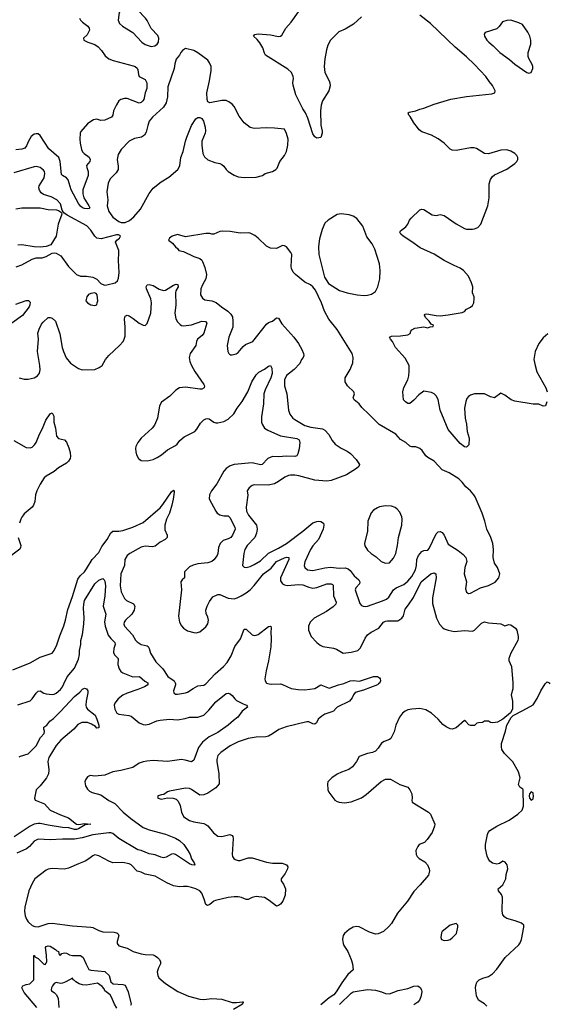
# Model space of a CAD drawing. Header units: inches. Extents: x 1682530 to 1839546, y 640742 to 791647.
# Tile 903 of 923: x 1824087 to 1829302, y 746828 to 756574. Entities that reach past the tile are written whole.
import ezdxf

# ---------------------------------------------------------------- set-up
doc = ezdxf.new("R2010")
doc.units = ezdxf.units.IN
doc.header["$MEASUREMENT"] = 0
doc.layers.add('B8724', color=7, linetype='Continuous')
doc.layers.add('B8725', color=7, linetype='Continuous')

msp = doc.modelspace()

# ---------------------------------------------------------------- linework, layer by layer
at = {"layer": 'B8724', "color": 5}
for points, elevation in [([(1824083.6, 749276.4), (1824095.5, 749284.5), (1824170, 749307.9), (1824250, 749384.9), (1824292.5, 749467.5), (1824328.7, 749510), (1824332, 749530), (1824326, 749550), (1824327.6, 749570), (1824354.5, 749590), (1824384.7, 749630), (1824421.6, 749658.4), (1824492.3, 749727.7), (1824630, 749875.8), (1824682.4, 749917.6), (1824710, 749946), (1824730, 749958), (1824750, 749951.3), (1824761, 749930), (1824762, 749910), (1824746, 749830), (1824743.1, 749790), (1824746.4, 749770), (1824759.1, 749750), (1824833.8, 749690), (1824852.3, 749650), (1824870.5, 749590), (1824870, 749566), (1824850, 749562), (1824836.6, 749576.6), (1824799.6, 749599.6), (1824757.4, 749617.4), (1824702.5, 749617.5), (1824663.5, 749596.5), (1824624.2, 749550), (1824496.2, 749443.8), (1824449.4, 749390), (1824375.4, 749270), (1824366, 749230), (1824376.9, 749150), (1824371.4, 749108.6), (1824351.3, 749068.7), (1824330, 749038.9), (1824290, 748989.6), (1824250.4, 748950), (1824232.4, 748870), (1824241.6, 748850), (1824250, 748844.2), (1824332.8, 748812.8), (1824388.9, 748750), (1824490, 748702.9), (1824570, 748673.3), (1824650, 748612.4), (1824671.4, 748608.6), (1824730, 748618.4), (1824792, 748610), (1824736.5, 748603.5), (1824670, 748566.3), (1824650, 748559), (1824630, 748558.3), (1824574.8, 748574.8), (1824510, 748576.7), (1824370, 748600.4), (1824290, 748618.9), (1824270, 748619.3), (1824230, 748610.8), (1824190, 748589.9), (1824034, 748486)], 640), ([(1825355.5, 750000), (1825355.5, 749990), (1825321.6, 749970), (1825257.2, 749942.8), (1825150, 749908.3), (1825110, 749886.3), (1825063.8, 749850), (1825030.4, 749810), (1825023, 749790), (1825028.2, 749750), (1825050, 749710.6), (1825070, 749700.4), (1825168.1, 749688.1), (1825190, 749680.5), (1825270, 749614.9), (1825310, 749597.1), (1825330, 749594.9), (1825370, 749602.4), (1825446.7, 749633.3), (1825478.9, 749641.1), (1825570, 749651.6), (1825650, 749644.7), (1825724.2, 749655.8), (1825770, 749668.7), (1825850.3, 749670.3), (1825910, 749691.4), (1825960.3, 749739.7), (1826030, 749821.6), (1826130, 749902.8), (1826150, 749906.8), (1826170, 749901), (1826190, 749886), (1826217.3, 749850), (1826234.9, 749834.9), (1826300.5, 749800.5), (1826334, 749790), (1826339.6, 749779.6), (1826342, 749770), (1826290, 749729), (1826247.3, 749670), (1826203.2, 749636.8), (1826152.2, 749590), (1826050, 749516.8), (1825964.2, 749475.8), (1825896.9, 749423.1), (1825856.5, 749370), (1825810, 749243.7), (1825790, 749227.3), (1825725.8, 749245.8), (1825690, 749250.9), (1825550, 749232.3), (1825410, 749240.4), (1825345.1, 749234.9), (1825310, 749228.3), (1825270, 749213.3), (1825206.7, 749173.3), (1825090, 749141.7), (1825010.3, 749129.7), (1824930, 749095.6), (1824830, 749085.2), (1824786, 749094), (1824759.8, 749080.2), (1824738, 749050), (1824732, 749030), (1824738, 748990), (1824758, 748958), (1824777.3, 748937.3), (1824804.9, 748924.9), (1824890, 748900.7), (1824970, 748843.7), (1825030, 748814.9), (1825110.3, 748730), (1825186.6, 748666.6), (1825310, 748576.6), (1825370, 748555.9), (1825530, 748512.6), (1825630, 748472.5), (1825670.3, 748450), (1825711.6, 748410), (1825752.2, 748350), (1825776.3, 748310), (1825786.8, 748266.8), (1825816, 748230), (1825822, 748210), (1825813.4, 748206.6), (1825790.5, 748209.5), (1825770, 748219.5), (1825630, 748309.8), (1825610, 748317.2), (1825590, 748312.9), (1825536.5, 748283.5), (1825510, 748279.4), (1825484.9, 748284.9), (1825430, 748309.2), (1825370, 748318.9), (1825291, 748349), (1825256.3, 748356.3), (1825067.8, 748467.8), (1825010, 748517.8), (1824990, 748525.6), (1824970, 748526.6), (1824810, 748504.3), (1824704.9, 748475.1), (1824630, 748463), (1824510, 748463.7), (1824390, 748456.2), (1824270, 748463.6), (1824230, 748442.9), (1824183.1, 748390), (1824153.1, 748366.9), (1824057.4, 748322.6)], 660), ([(1824070, 749793.4), (1824190, 749832.7), (1824210, 749850.5), (1824250, 749907.7), (1824270, 749927.3), (1824290, 749930.7), (1824327, 749907), (1824350, 749899.5), (1824410, 749894), (1824430, 749896.5), (1824450, 749906.5), (1824490, 749942.7), (1824511.7, 749970), (1824525.1, 750000)], 660), ([(1827641.6, 750000), (1827630.3, 749990), (1827490, 749938.2), (1827410, 749915.4), (1827391.6, 749890), (1827379, 749861), (1827351.9, 749828.1), (1827232, 749768), (1827219.6, 749760.4), (1827192.8, 749730), (1827178.3, 749721.7), (1827110, 749699), (1827078.5, 749681.5), (1827041.5, 749650), (1827024.5, 749615.5), (1827010, 749602), (1826990, 749605.1), (1826950, 749623.1), (1826930, 749624.5), (1826725.4, 749574.6), (1826652.8, 749547.2), (1826590, 749503.6), (1826550, 749483.7), (1826523, 749477), (1826430, 749471.3), (1826350, 749459.2), (1826250, 749426.4), (1826170, 749385.4), (1826079.1, 749320.9), (1826050.2, 749289.8), (1826038.9, 749250), (1826039.6, 749230), (1826059.1, 749110), (1826061.6, 749010), (1826028, 748970), (1825950, 748917.6), (1825910, 748900.5), (1825870, 748898.4), (1825790, 748954), (1825770, 748962.9), (1825730, 748967), (1825570, 748937), (1825551.3, 748930), (1825516, 748904), (1825490, 748902), (1825454, 748890), (1825454, 748870), (1825490, 748858), (1825550, 748871.3), (1825606.8, 748866.8), (1825637.3, 748857.3), (1825657.3, 748837.3), (1825676.8, 748796.8), (1825690.6, 748730), (1825710, 748687.3), (1825742.3, 748662.3), (1825770, 748648.4), (1825810, 748634.9), (1825910, 748617.1), (1825930, 748608), (1825950, 748593.4), (1826005.1, 748525.1), (1826050, 748492.7), (1826090, 748490.4), (1826168.5, 748508.5), (1826190, 748500.5), (1826197, 748490), (1826200.3, 748470), (1826192, 748310), (1826195.8, 748290), (1826206, 748270), (1826220.3, 748260.2), (1826250, 748250.4), (1826270, 748250.3), (1826350, 748276.5), (1826390, 748278.9), (1826530, 748235), (1826590, 748225.6), (1826685.3, 748225.3), (1826728.1, 748208.1), (1826742.8, 748190), (1826738.8, 748170), (1826715.9, 748124.1), (1826676, 748070), (1826676, 748050), (1826698.7, 748018.7), (1826719.3, 747970), (1826714.9, 747910), (1826693.8, 747850), (1826670, 747818.9), (1826650, 747804.7), (1826630, 747800.5), (1826557.1, 747857.1), (1826510, 747884.8), (1826430, 747894.8), (1826390, 747885.7), (1826350, 747866.8), (1826330, 747864.5), (1826283.9, 747883.9), (1826250, 747891.4), (1826210, 747892.3), (1826150, 747884.4), (1826025.3, 747854.7), (1826010, 747848.2), (1825970, 747814.7), (1825946.7, 747806.7), (1825930, 747817.2), (1825915.3, 747870), (1825890, 747927.6), (1825870, 747949.7), (1825832.3, 747970), (1825790, 747985.1), (1825750, 747993.3), (1825710, 747994.5), (1825670, 747989.6), (1825610, 748000.7), (1825544, 748030), (1825430, 748095.1), (1825330, 748116.9), (1825290, 748135.1), (1825250, 748146.6), (1825190, 748207.3), (1825170, 748218.7), (1825110, 748233.1), (1825008.6, 748228.6), (1824970, 748244.2), (1824870, 748298.4), (1824830, 748306.6), (1824810, 748298), (1824773.3, 748266.7), (1824736, 748244), (1824670, 748219.6), (1824570, 748174.3), (1824530, 748166.6), (1824410, 748171.6), (1824370, 748165.1), (1824350, 748156.2), (1824238.7, 748070), (1824210, 748024.5), (1824176.9, 747950), (1824138.8, 747790), (1824135.9, 747750), (1824142.7, 747702.7), (1824153.1, 747670), (1824170, 747643.7), (1824210, 747608.7), (1824237.7, 747597.7), (1824270, 747595.3), (1824370, 747626.3), (1824410, 747630.3), (1824610, 747603.6), (1824790, 747592.4), (1824810, 747589.1), (1824870, 747557.7), (1824910, 747544.4), (1825021.5, 747541.5), (1825050, 747535.3), (1825059.1, 747530), (1825068.4, 747510), (1825052.2, 747450), (1825052.7, 747430), (1825067.4, 747407.4), (1825150, 747385.3), (1825210, 747351.8), (1825290, 747329.1), (1825330, 747321.3), (1825410, 747317.7), (1825430, 747308.9), (1825451, 747291), (1825470.3, 747270), (1825480.3, 747250), (1825480.3, 747230), (1825461.1, 747190), (1825448.7, 747150), (1825454.7, 747114.7), (1825466, 747090), (1825530, 747034.9), (1825653.6, 746953.6), (1825759.1, 746910), (1825870, 746878.6), (1825910, 746874.9), (1825990, 746884.4), (1826090, 746878.9), (1826190, 746846), (1826235.1, 746844.9), (1826293.5, 746853.5), (1826304.7, 746850), (1826295.5, 746844.5), (1826292.2, 746830), (1826204, 746776)], 680), ([(1825628.3, 750000), (1825628.4, 749990), (1825608.7, 749930), (1825614.8, 749910), (1825630, 749899.1), (1825650, 749897.1), (1825730, 749910.4), (1825750, 749916.4), (1825804.5, 749955.5), (1825850, 749979.5), (1825910, 749986), (1825930, 749999.6), (1825930.4, 750000)], 680), ([(1826556.9, 750000), (1826576.1, 749996.1), (1826670, 749999.5), (1826690, 749994.9), (1826775.3, 749955.3), (1826843.6, 749943.6), (1826910, 749942.1), (1827010, 749952.8), (1827070, 749991.7), (1827150, 749956.9), (1827244.7, 749990), (1827283.9, 750000)], 680), ([(1828970.6, 750000), (1828970.6, 749950), (1828954.8, 749890), (1828966.8, 749830), (1828966, 749750), (1828947.3, 749712.7), (1828870, 749649.2), (1828818, 749622), (1828772.9, 749612.9), (1828750, 749617.2), (1828730, 749629), (1828690, 749629), (1828670, 749617.2), (1828630, 749615.3), (1828614, 749610), (1828590, 749588.7), (1828550.8, 749589.2), (1828535.9, 749595.9), (1828506, 749626), (1828490, 749635.6), (1828410, 749566.2), (1828370, 749552.4), (1828350, 749553.7), (1828310, 749574.2), (1828277.9, 749597.9), (1828230, 749651), (1828164, 749710), (1828110, 749743.5), (1828050, 749754.6), (1827970, 749750.8), (1827930, 749741.5), (1827904.4, 749730), (1827878.7, 749710), (1827848.7, 749671.3), (1827812.8, 749590), (1827795.3, 749524.7), (1827762.4, 749457.6), (1827750, 749448.2), (1827697.3, 749430), (1827670, 749411.5), (1827637.7, 749362.3), (1827610, 749333.2), (1827579.8, 749320.2), (1827530.8, 749309.2), (1827450, 749282), (1827423.1, 749230), (1827382.2, 749177.8), (1827346.5, 749153.5), (1827272.8, 749127.2), (1827230, 749106), (1827179.1, 749070), (1827138.8, 749030), (1827134, 749010), (1827137.3, 748950), (1827148.4, 748928.4), (1827206.8, 748850), (1827230, 748834), (1827250, 748827.7), (1827302.8, 748822.8), (1827370, 748832.2), (1827470, 748870.4), (1827516.6, 748903.4), (1827667.5, 749032.5), (1827710, 749056.5), (1827757.2, 749057.2), (1827850, 749003), (1827930, 748976.3), (1827950.5, 748950), (1827970.4, 748910), (1827974, 748870), (1827970.5, 748850), (1827974.8, 748830), (1828134, 748730), (1828153.4, 748710), (1828198, 748610), (1828195.5, 748590), (1828170.5, 748530), (1828122.3, 748457.7), (1828094.8, 748430), (1828043.8, 748410), (1828029.1, 748390.9), (1828010.4, 748350), (1828013.4, 748310), (1828024, 748290), (1828042.8, 748270), (1828098.7, 748238.7), (1828126.4, 748210), (1828142, 748170), (1828144.9, 748150), (1828139.9, 748120.1), (1828134.2, 748105.8), (1828054, 748010), (1827990, 747946), (1827928.2, 747850), (1827827.3, 747730), (1827770, 747629), (1827743.4, 747596.6), (1827690, 747549.2), (1827635.9, 747524.1), (1827610, 747521.2), (1827550, 747543.7), (1827450, 747593.3), (1827418, 747598), (1827390, 747591.8), (1827350.8, 747570), (1827304, 747530), (1827290.4, 747509.6), (1827286, 747494), (1827283.8, 747470), (1827290.3, 747430.3), (1827298, 747410), (1827336.3, 747350), (1827370.6, 747270), (1827384, 747230), (1827390.5, 747169.5), (1827335.6, 747124.4), (1827278, 747042), (1827222.4, 746950), (1827197.4, 746922.6), (1827150, 746892), (1827070, 746824.5)], 720), ([(1828711.5, 746810), (1828690, 746831.8), (1828629.7, 746869.7), (1828611.2, 746911.2), (1828601.6, 746990), (1828604.2, 747015.8), (1828614, 747046), (1828635.3, 747070), (1828673.3, 747086.7), (1828730, 747102.4), (1828769.8, 747130.2), (1828810, 747174.9), (1828895.1, 747290), (1829030, 747418), (1829043.3, 747436.7), (1829056.3, 747470), (1829078.7, 747590), (1829077.6, 747610), (1829055.6, 747630), (1828993.9, 747653.9), (1828910, 747678.1), (1828890, 747690.5), (1828872.1, 747712.1), (1828863.1, 747750), (1828866.2, 747890), (1828856.3, 747916.3), (1828829.8, 747950), (1828824, 747970), (1828871, 748010), (1828900.9, 748070), (1828905.6, 748114.4), (1828919, 748170), (1828914, 748210), (1828895.5, 748235.5), (1828870, 748244), (1828838.8, 748221.2), (1828810, 748216.2), (1828770, 748224.5), (1828743.8, 748243.8), (1828724.5, 748270), (1828714.9, 748294.9), (1828699.6, 748370), (1828699.6, 748410), (1828718.9, 748510), (1828726.3, 748530), (1828743.6, 748550), (1828810, 748591.5), (1828932.3, 748650), (1829021.2, 748710), (1829061.2, 748750), (1829077, 748790), (1829073.6, 748950), (1829070, 748959), (1829038, 748978), (1829025.3, 749005.3), (1829043.1, 749070), (1829025.7, 749130), (1828970, 749227.1), (1828888.4, 749310), (1828860.4, 749350), (1828856.6, 749376.6), (1828858.9, 749410), (1828899.1, 749530), (1828909.6, 749590.4), (1828954.2, 749665.8), (1828972.7, 749687.3), (1829070, 749736), (1829170, 749793.4), (1829210, 749856.3), (1829247.9, 749932.1), (1829290, 749998.8), (1829291.2, 750000)], 720), ([(1824258, 746798), (1824130, 746946.6), (1824109.6, 746990.4), (1824118, 747010), (1824150, 747024.7), (1824186, 747030), (1824226, 747070), (1824227.3, 747312.7), (1824234, 747310), (1824238, 747298), (1824270, 747282), (1824325.4, 747225.4), (1824338, 747222), (1824350, 747234), (1824355.3, 747250), (1824352.9, 747312.9), (1824341.2, 747390), (1824350, 747398.8), (1824370, 747406.8), (1824390, 747402), (1824442, 747370), (1824456, 747356), (1824472, 747350), (1824478, 747318), (1824490, 747314), (1824506, 747330), (1824530, 747338.8), (1824550, 747335.5), (1824578.8, 747318.8), (1824610, 747310.7), (1824690.4, 747310.4), (1824717.3, 747290), (1824744.2, 747224.2), (1824773.2, 747173.2), (1824790, 747166), (1824930, 747154), (1824973.2, 747113.2), (1824991, 747051), (1825011.1, 747031.1), (1825110, 747024.9), (1825130, 747016), (1825162, 746950), (1825190.6, 746829.4), (1825184.7, 746815.3)], 660), ([(1825050, 746789.6), (1825025.7, 746830), (1824997.4, 746897.4), (1824982, 746922), (1824930, 746962.7), (1824922.5, 746982.5), (1824903.6, 747003.6), (1824856.4, 747036.4), (1824750, 747018), (1824710, 747020.5), (1824677.2, 747030), (1824643.7, 747050), (1824630, 747063.7), (1824615.3, 747070), (1824610, 747086), (1824544.7, 747050), (1824510, 747038), (1824490, 747033.2), (1824450, 747044), (1824430, 747034), (1824410.8, 747010), (1824401, 746990), (1824398, 746970), (1824402, 746962), (1824430, 746946), (1824450, 746926), (1824467.3, 746890), (1824475.2, 746795.2)], 660), ([(1827254.7, 746825.3), (1827370, 746938), (1827389.7, 746950.3), (1827410, 746955.8), (1827530, 746973.1), (1827610, 746967.9), (1827670, 746951.6), (1827710, 746934), (1827750, 746930.4), (1827834.9, 746965.1), (1827930, 746984.6), (1827990, 747006.4), (1828030, 747010.6), (1828053.7, 746993.7), (1828066, 746970), (1828068.4, 746950), (1828058.6, 746901.5), (1828046, 746870), (1828030.5, 746850), (1827990, 746822.9)], 720)]:
    msp.add_lwpolyline(points, dxfattribs=dict(at, elevation=elevation))
for points, elevation in [([(1829150, 748932.1), (1829134.5, 748910), (1829131, 748890), (1829134, 748870), (1829150, 748850.2), (1829170, 748861.5), (1829175.7, 748890), (1829172.6, 748912.6), (1829170, 748919.7)], 720), ([(1828410, 747628.7), (1828348.3, 747611.7), (1828272, 747550), (1828263.5, 747536.5), (1828258, 747490), (1828264.7, 747470), (1828290, 747461), (1828330, 747462.8), (1828350, 747471), (1828370, 747486.8), (1828411.8, 747530), (1828426, 747590), (1828424, 747610)], 740)]:
    msp.add_lwpolyline(points, close=True, dxfattribs=dict(at, elevation=elevation))
at = {"layer": 'B8725', "color": 5}
for points, elevation in [([(1825150, 756703.7), (1825107.7, 756692.3), (1825087.5, 756672.5), (1825073.7, 756646.3), (1825062.8, 756570), (1825074.4, 756534.4), (1825104.7, 756510), (1825206.2, 756446.2), (1825296, 756350), (1825330, 756327.7), (1825390, 756308.4), (1825424.8, 756315.2), (1825449, 756330), (1825461.2, 756350), (1825466, 756390), (1825456.6, 756416.6), (1825387.9, 756487.9), (1825350, 756564), (1825332, 756590), (1825252.3, 756670), (1825210, 756697)], 740), ([(1828950, 756567.4), (1828910, 756567.1), (1828869.2, 756550.8), (1828835, 756505), (1828810, 756483.5), (1828694.9, 756445.1), (1828684.6, 756430), (1828689.3, 756410), (1828712.8, 756370), (1828730.8, 756350), (1828775.3, 756315.3), (1828842.2, 756250), (1828938.4, 756178.4), (1828990, 756132), (1829110, 756051.3), (1829130, 756044.7), (1829150, 756050.5), (1829168.2, 756090), (1829168.2, 756110), (1829160.5, 756130), (1829128.1, 756188.1), (1829121, 756210), (1829121.7, 756250), (1829148.3, 756330), (1829149.7, 756370), (1829138.7, 756410), (1829119.7, 756450), (1829064.4, 756524.4), (1829030, 756543.9), (1828970, 756562)], 720), ([(1825730, 756289.3), (1825700.7, 756270), (1825684, 756250), (1825670, 756222), (1825636, 756184), (1825622, 756138), (1825615.5, 756090), (1825552.9, 755910), (1825551.4, 755810), (1825539, 755750), (1825511.7, 755708.3), (1825403.8, 755610), (1825370.5, 755570), (1825354.6, 755525.4), (1825339.5, 755460.5), (1825323.8, 755430), (1825294, 755410), (1825223, 755397), (1825172.7, 755370), (1825092.4, 755290), (1825061.4, 755238.6), (1825052.2, 755190), (1825063.4, 755123.4), (1825063.1, 755090), (1825043.4, 755056.6), (1824983, 754997), (1824964.8, 754955.2), (1824948.7, 754870), (1824959.5, 754790), (1824953.4, 754730), (1824970, 754676.3), (1825010, 754620.4), (1825070, 754574.9), (1825092.5, 754567.5), (1825130, 754564.9), (1825175.4, 754584.6), (1825217.7, 754622.3), (1825282.6, 754697.4), (1825370, 754853), (1825410, 754906.4), (1825487, 754970), (1825565.3, 755014.7), (1825652, 755090), (1825671.3, 755128.7), (1825683, 755210), (1825706.6, 755270), (1825727.6, 755370), (1825741.6, 755410), (1825790, 755526), (1825830, 755591), (1825850, 755606), (1825870, 755606), (1825890, 755596), (1825908.1, 755568.1), (1825923.8, 755510), (1825928.2, 755470), (1825924.4, 755450), (1825890.3, 755369.7), (1825890.3, 755330), (1825900.4, 755250), (1825916.1, 755216.1), (1825950, 755187.3), (1826020.5, 755160.5), (1826070, 755150.6), (1826090, 755140.7), (1826110, 755122.8), (1826130, 755091), (1826150, 755070.8), (1826210, 755034.8), (1826250, 755018.8), (1826310, 755010.6), (1826430, 755014.8), (1826490, 755031), (1826518, 755050), (1826590, 755070.8), (1826622, 755090), (1826635.5, 755104.5), (1826664, 755170), (1826709.3, 755230.7), (1826729.5, 755270.5), (1826742.9, 755330), (1826745.1, 755390), (1826730, 755448), (1826709.2, 755489.2), (1826610, 755500.5), (1826530, 755502.6), (1826410, 755497.6), (1826370, 755507), (1826310, 755553.2), (1826258.9, 755618.9), (1826210, 755715.3), (1826190, 755739), (1826159.5, 755759.5), (1826130, 755772.3), (1826090, 755775.1), (1825970, 755749.4), (1825950, 755759), (1825942.4, 755782.4), (1825939.6, 755850), (1825968.2, 755970), (1825983.5, 756070), (1825982.4, 756110), (1825968.1, 756148.1), (1825950, 756172), (1825850, 756244.2), (1825810, 756267.3)], 740), ([(1827270, 754651.3), (1827230, 754644.2), (1827140.7, 754590), (1827110, 754558), (1827081.6, 754498.4), (1827056.5, 754403.5), (1827045.7, 754330), (1827048.7, 754250), (1827104.5, 754024.5), (1827143.8, 753963.8), (1827253.8, 753893.8), (1827331.3, 753870), (1827430, 753848.8), (1827496.6, 753843.4), (1827530, 753845.5), (1827570, 753857.3), (1827610, 753882.8), (1827633, 753930), (1827652.2, 754010), (1827656.9, 754090), (1827650, 754158), (1827603, 754303), (1827575.7, 754355.7), (1827525.4, 754425.4), (1827484.7, 754530), (1827424.6, 754604.6), (1827390, 754627.6), (1827350, 754642.4)], 740), ([(1826098.8, 754481.2), (1826070, 754478.4), (1826010, 754449.4), (1825990, 754449.4), (1825970, 754458), (1825930, 754458), (1825730, 754423.7), (1825650, 754446.6), (1825598, 754430), (1825571.3, 754410), (1825562, 754390), (1825601.4, 754361.4), (1825630, 754324.7), (1825651.3, 754310), (1825662, 754290), (1825710, 754278.8), (1825811, 754230), (1825870, 754210.4), (1825890, 754194.4), (1825898.9, 754178.9), (1825920.6, 754120.6), (1825936.3, 754050), (1825930.2, 754009.8), (1825896.9, 753950), (1825880.4, 753910), (1825879.1, 753850), (1825896.7, 753816.7), (1825921.4, 753801.4), (1825990, 753791.6), (1826033.1, 753773.1), (1826086, 753730), (1826148.1, 753688.1), (1826178, 753658), (1826193.1, 753633.1), (1826198.9, 753590), (1826198.7, 753530), (1826159.3, 753430), (1826140.5, 753350), (1826147.3, 753290), (1826158, 753270), (1826170, 753258), (1826190, 753256), (1826230, 753266.8), (1826250, 753280.7), (1826300.5, 753339.5), (1826322.7, 753357.3), (1826395.1, 753390), (1826530, 753560.3), (1826550, 753577.1), (1826589.4, 753590.6), (1826630, 753624), (1826650, 753620.7), (1826682.4, 753562.4), (1826801.3, 753430), (1826848.4, 753370), (1826881.3, 753310), (1826897.1, 753270), (1826899.1, 753250), (1826894.8, 753230), (1826878, 753210), (1826860.7, 753170), (1826806, 753110), (1826730, 753053), (1826710.3, 753010), (1826707.6, 752950), (1826731.6, 752870), (1826748.4, 752710), (1826761.6, 752670), (1826790.3, 752630.3), (1826810, 752614.9), (1826910, 752558.3), (1826970, 752540.8), (1827084.2, 752524.2), (1827110, 752510.4), (1827147.5, 752467.5), (1827179.6, 752410), (1827210, 752372), (1827270, 752331.7), (1827330, 752302.8), (1827361.1, 752281.1), (1827419.1, 752219.1), (1827450.5, 752170), (1827444.4, 752150), (1827421.3, 752130), (1827322.8, 752070), (1827170, 752011.3), (1827130, 752007.1), (1827010, 752016.9), (1826850, 752059.1), (1826810, 752065.4), (1826770, 752065.1), (1826750, 752062.4), (1826712.8, 752047.2), (1826650, 752001.1), (1826610, 751980.4), (1826546.9, 751966.9), (1826410.4, 751969.6), (1826390, 751962.7), (1826359.3, 751940.7), (1826340.7, 751910), (1826346, 751866), (1826329.2, 751750), (1826332.3, 751710), (1826352.4, 751670), (1826431.6, 751570), (1826437.8, 751530), (1826431.5, 751490), (1826415.3, 751450), (1826341.1, 751370), (1826315.8, 751330), (1826306.4, 751290), (1826294, 751170), (1826310, 751154), (1826330, 751153), (1826370, 751162.6), (1826410, 751179.6), (1826470, 751217.3), (1826550, 751294), (1826650, 751343.6), (1826730, 751390.2), (1826889.7, 751510), (1826990, 751592.4), (1827030, 751608), (1827050.5, 751610.5), (1827070, 751606.8), (1827094.8, 751590), (1827098.8, 751570), (1827090.5, 751530), (1827047.2, 751430), (1826990, 751366), (1826966, 751330), (1826910, 751209), (1826903.7, 751170), (1826910.5, 751150), (1826936, 751130), (1826990, 751121.1), (1827108.6, 751148.6), (1827165.3, 751154.7), (1827250, 751144.2), (1827310, 751148.4), (1827339.4, 751139.4), (1827360.8, 751120.8), (1827398.3, 751070), (1827446, 751030), (1827454.3, 751010), (1827450.2, 750989.8), (1827415.8, 750950), (1827408.5, 750930), (1827453.7, 750793.7), (1827470, 750776.3), (1827488.5, 750768.5), (1827510, 750764.9), (1827530, 750768.8), (1827679.1, 750820.9), (1827720.5, 750839.5), (1827741.3, 750858.7), (1827790, 750930.3), (1827815.6, 750950), (1827890, 750982.2), (1827930, 751015.2), (1827970, 751063.6), (1828006.2, 751130), (1828015.2, 751170), (1828020.3, 751230), (1828036.8, 751270), (1828070, 751310.3), (1828090, 751318.9), (1828130, 751323.7), (1828142, 751338), (1828210, 751483.8), (1828230, 751505.3), (1828250, 751507), (1828270, 751498.4), (1828290.4, 751470), (1828330, 751382.4), (1828430, 751321.3), (1828479.5, 751279.5), (1828503.7, 751250), (1828515.8, 751210), (1828496.4, 751150), (1828488, 751090), (1828510.8, 751010), (1828500.7, 750939.3), (1828510, 750906.8), (1828530, 750894), (1828550, 750896.3), (1828649.7, 750950.3), (1828730, 750973.4), (1828794.2, 751005.9), (1828832.7, 751050), (1828840.9, 751090), (1828818, 751150), (1828790, 751195.3), (1828774.5, 751250), (1828778, 751330), (1828771.5, 751390), (1828751.6, 751450), (1828712.2, 751532.2), (1828693.5, 751610), (1828666.6, 751690), (1828595.8, 751850), (1828584.5, 751870), (1828550, 751909.7), (1828503.5, 751950), (1828470, 751996.3), (1828435.1, 752030), (1828339.5, 752090), (1828270, 752117.6), (1828190, 752205.1), (1828130, 752240.5), (1828110, 752257.6), (1828071.5, 752310), (1828050, 752327.8), (1828010, 752344.4), (1827970, 752346.4), (1827950, 752353.5), (1827910, 752389.7), (1827858.4, 752418.4), (1827811.6, 752470), (1827645.4, 752565.4), (1827545.1, 752670), (1827474.9, 752734.9), (1827449.6, 752770), (1827398.4, 752810), (1827387.6, 752830), (1827400.9, 752870), (1827396, 752890), (1827334, 752950), (1827308.7, 752990), (1827309.2, 753030), (1827358, 753110), (1827384.2, 753175.8), (1827389.8, 753230), (1827379.8, 753270), (1827230, 753508), (1827148.5, 753608.5), (1827105.6, 753690), (1827076.2, 753770), (1827016.2, 753896.2), (1826989.6, 753929.6), (1826967.6, 753947.6), (1826910, 753977), (1826817.2, 754050), (1826794, 754074), (1826778, 754110), (1826774.5, 754130), (1826782.7, 754250), (1826773.2, 754270), (1826730, 754326), (1826710, 754336.2), (1826690, 754339.5), (1826630.5, 754309.5), (1826570, 754311.6), (1826530, 754333.3), (1826449.6, 754409.7), (1826415.9, 754435.9), (1826370, 754459.3), (1826350, 754462.7), (1826270, 754459.5), (1826170, 754477.6)], 740), ([(1824830, 753868.7), (1824790, 753864), (1824770, 753854), (1824751, 753830), (1824742.8, 753790), (1824758, 753770), (1824790, 753751), (1824830, 753744.7), (1824850, 753752), (1824855.1, 753770), (1824859.3, 753790), (1824855.3, 753850), (1824843.1, 753863.1)], 740), ([(1827710, 751761.6), (1827650, 751751.8), (1827630, 751743.7), (1827590, 751719.3), (1827567.1, 751692.9), (1827535.5, 751610), (1827530.4, 751509.7), (1827500.5, 751390), (1827505.1, 751365.1), (1827530, 751324), (1827567.3, 751290), (1827618.3, 751258.3), (1827667.3, 751210), (1827710, 751193.4), (1827750, 751199.1), (1827790, 751244), (1827811.1, 751290), (1827829.7, 751370.3), (1827837.7, 751450), (1827870, 751571.3), (1827874.7, 751630), (1827870, 751654), (1827850, 751699), (1827825.2, 751730), (1827803.9, 751743.9), (1827770, 751757)], 760)]:
    msp.add_lwpolyline(points, close=True, dxfattribs=dict(at, elevation=elevation))
for points, elevation in [([(1827470, 756602.4), (1827391.1, 756528.9), (1827310, 756479.7), (1827247.8, 756452.2), (1827163.6, 756370), (1827138.6, 756321.4), (1827123.8, 756276.2), (1827107.7, 756187.7), (1827101.7, 756110), (1827108.4, 756050), (1827151.1, 755968.9), (1827158.8, 755950), (1827162, 755918), (1827146.8, 755870), (1827084, 755770), (1827072.8, 755727.2), (1827066, 755670), (1827068.5, 755530), (1827083, 755470), (1827083, 755450), (1827070, 755408), (1827030, 755401.2), (1827010, 755414), (1826990, 755444), (1826939.8, 755599.8), (1826915.6, 755650), (1826889.7, 755690), (1826820.9, 755830), (1826793.8, 755926.2), (1826792, 755950), (1826798, 755990), (1826795.1, 756010), (1826777.2, 756050), (1826742.5, 756082.5), (1826522.3, 756222.3), (1826510, 756242), (1826494.3, 756294.3), (1826464.2, 756344.2), (1826438.4, 756378.4), (1826402, 756410), (1826414.6, 756425.4), (1826450, 756433), (1826570, 756422), (1826650, 756407.3), (1826670, 756411), (1826681.2, 756418.8), (1826721.2, 756490), (1826776, 756550), (1826846.6, 756650)], 720), ([(1824680.3, 756590), (1824690.3, 756570), (1824710, 756550.3), (1824761.1, 756510), (1824776, 756490), (1824778.9, 756470), (1824755.8, 756424.2), (1824718, 756390), (1824722, 756370), (1824762, 756350), (1824830, 756329), (1824865.7, 756305.7), (1824897.8, 756270), (1824934.8, 756214.8), (1824970, 756187.6), (1825011.2, 756171.2), (1825210, 756118.3), (1825230.6, 756110), (1825250, 756094.9), (1825258.2, 756078.2), (1825264, 756030), (1825271.5, 756011.5), (1825330, 755982.8), (1825347.2, 755950), (1825347.3, 755892.7), (1825329.3, 755850), (1825314.9, 755785.1), (1825307.6, 755770), (1825290, 755754.5), (1825270, 755748.9), (1825150, 755792.3), (1825126.4, 755793.6), (1825090, 755784.5), (1825070.3, 755769.7), (1825044.9, 755730), (1825017.3, 755670), (1825010.4, 755630), (1824996.3, 755610), (1824930, 755579.7), (1824890, 755576.9), (1824850, 755587.3), (1824818, 755582), (1824790, 755567), (1824758, 755542), (1824692.4, 755467.6), (1824685.3, 755450), (1824683.9, 755390), (1824687.2, 755350), (1824700.7, 755290), (1824710, 755267), (1824724.6, 755250), (1824774.1, 755214.1), (1824786.3, 755190), (1824781.3, 755170), (1824750.3, 755130), (1824751.4, 755110), (1824764.7, 755070), (1824766.7, 755030), (1824711.7, 754888.3), (1824712.3, 754850), (1824721.5, 754810), (1824773, 754730), (1824780.4, 754710), (1824775.5, 754704.5), (1824757.9, 754702.1), (1824730, 754704.3), (1824710, 754711.3), (1824688.9, 754728.9), (1824670, 754754), (1824596.2, 754890), (1824567.9, 754987.9), (1824550, 755009.7), (1824509.9, 755029.9), (1824502.3, 755042.3), (1824489.4, 755169.4), (1824473.3, 755210), (1824376.7, 755296.7), (1824290, 755427.6), (1824270, 755443.5), (1824250, 755445.1), (1824230, 755439.7), (1824202.3, 755417.7), (1824173.1, 755370), (1824156.2, 755323.8), (1824136.9, 755303.1), (1824110, 755291.7), (1824050, 755286.6)], 720), ([(1829306, 752790), (1829292, 752750), (1829270, 752749.2), (1829227.5, 752767.5), (1829170, 752769.7), (1828990, 752796.4), (1828954.5, 752810), (1828890, 752858), (1828850, 752875.6), (1828790, 752831.6), (1828750, 752841.8), (1828690, 752871.1), (1828590.3, 752869.7), (1828550, 752858.4), (1828530, 752843.7), (1828514.9, 752825.1), (1828504.4, 752795.6), (1828492, 752730), (1828497.1, 752630), (1828510.4, 752570), (1828518.5, 752498.5), (1828538.8, 752430), (1828534, 752366), (1828510, 752342), (1828490, 752345.2), (1828450, 752379.3), (1828330, 752519), (1828250, 752709.2), (1828230, 752815.1), (1828210.6, 752850.6), (1828190, 752871.3), (1828163.3, 752883.3), (1828090, 752897.2), (1828038.4, 752861.6), (1827990, 752809.2), (1827950, 752775.3), (1827930, 752775.3), (1827908, 752790), (1827888.7, 752810), (1827881.2, 752890), (1827890, 752932), (1827929.3, 753010), (1827939.3, 753050), (1827944.8, 753095.2), (1827942, 753150), (1827904.8, 753224.8), (1827809.2, 753330), (1827779.3, 753390), (1827759, 753410), (1827748.7, 753430), (1827770, 753442.8), (1827856.6, 753443.4), (1827930, 753454), (1827951.9, 753468.1), (1827959.3, 753490), (1827970, 753502.8), (1827998.6, 753521.4), (1828090, 753532), (1828130, 753522), (1828150, 753534), (1828182, 753538), (1828186, 753550), (1828160.2, 753560.2), (1828141.2, 753590), (1828106, 753626), (1828094, 753650), (1828100.9, 753659.1), (1828118, 753662), (1828210, 753644.9), (1828250, 753644), (1828330, 753652.4), (1828470, 753675.8), (1828490, 753685.5), (1828512.3, 753710), (1828550, 753727.2), (1828570, 753744.9), (1828583.1, 753770), (1828588.7, 753810), (1828586.6, 753830), (1828570.7, 753870), (1828573.6, 753930), (1828562, 753970), (1828530, 754035.4), (1828483, 754090), (1828450, 754113.5), (1828390, 754139.3), (1828290, 754191.6), (1828190, 754252.7), (1828054, 754314), (1827970, 754375.6), (1827882.7, 754430), (1827862.7, 754450), (1827852.7, 754470), (1827856.5, 754483.5), (1827910, 754522), (1827931.5, 754550), (1827946, 754590), (1827963.6, 754610), (1828050, 754690.7), (1828070, 754699.1), (1828090, 754694.4), (1828170, 754641.3), (1828210, 754634.9), (1828250, 754643.8), (1828290, 754634.3), (1828410, 754553.6), (1828490, 754506.4), (1828510, 754500.2), (1828570, 754499), (1828590, 754502.3), (1828623.3, 754516.7), (1828654, 754550), (1828723.9, 754730), (1828735.1, 754810), (1828736.4, 754950), (1828750, 754990.7), (1828770, 755022), (1828790, 755039.3), (1828910, 755093.7), (1828989.4, 755150), (1829010, 755171.3), (1829018, 755190), (1829018, 755210), (1829009.2, 755230), (1828989, 755250), (1828951.3, 755271.3), (1828910, 755284.5), (1828850, 755283.7), (1828730, 755246), (1828690, 755249.7), (1828610, 755298.4), (1828586.2, 755306.2), (1828550, 755306.6), (1828410, 755279.3), (1828370, 755283.5), (1828350, 755292.1), (1828290, 755351.2), (1828230, 755393.3), (1828165.2, 755430), (1828070, 755464.4), (1828043.5, 755483.5), (1828025.2, 755505.2), (1827991.3, 755551.3), (1827954.2, 755614.1), (1827939.3, 755630), (1827934, 755650), (1827942.5, 755657.5), (1828009.5, 755670.5), (1828050, 755687.3), (1828090, 755697.3), (1828190, 755738), (1828354.7, 755785.3), (1828510, 755812.1), (1828760.5, 755839.5), (1828791.2, 755848.8), (1828796.3, 755870), (1828770, 755923.1), (1828738.6, 755958.6), (1828702.9, 756010), (1828590.2, 756130.2), (1828510, 756206.9), (1828400.6, 756300.6), (1828155.4, 756535.4), (1828050, 756619)], 720), ([(1824053.1, 754126.9), (1824110, 754148), (1824210, 754204), (1824250, 754216), (1824310, 754216), (1824348, 754230), (1824410, 754264), (1824435.5, 754264.5), (1824450, 754263), (1824495.3, 754235.2), (1824570.4, 754130.3), (1824650.5, 754050.5), (1824690, 754036.3), (1824750, 754034.9), (1824810, 754024.9), (1824850, 754004), (1824890, 753961), (1824927.1, 753947.1), (1824950, 753947.7), (1825031.7, 753968.3), (1825056, 753990), (1825064.5, 754015.5), (1825071.5, 754070), (1825064.2, 754190), (1825069.6, 754270), (1825067.3, 754290), (1825037.2, 754370), (1825049, 754390), (1825076, 754410), (1825084, 754430), (1825078, 754438), (1825065.2, 754445.2), (1825045.2, 754445.2), (1824894.6, 754405.4), (1824852.2, 754412.2), (1824829.8, 754429.8), (1824792.6, 754490), (1824752.3, 754532.3), (1824558.4, 754638.4), (1824523.1, 754663.1), (1824507.3, 754687.3), (1824491.8, 754750), (1824455.1, 754790), (1824399.6, 754819.6), (1824324.1, 754844.1), (1824301, 754861), (1824284.9, 754884.9), (1824278, 754910), (1824281.3, 754930), (1824330, 755007.7), (1824337.7, 755050), (1824332.8, 755070), (1824323.3, 755083.3), (1824290, 755109.7), (1824250, 755119.7), (1824230, 755117.7), (1824030, 755056.4)], 740), ([(1824050, 754702.8), (1824110, 754712), (1824290, 754710.3), (1824370, 754694.9), (1824450.7, 754690.7), (1824470, 754686), (1824492.7, 754672.7), (1824502, 754662), (1824504.7, 754650), (1824468.8, 754551.2), (1824448.8, 754431.2), (1824394.4, 754345.6), (1824350.8, 754329.2), (1824290, 754320.9), (1824230, 754324.5), (1824110, 754343.5), (1824070, 754342.3)], 740), ([(1824082, 753030), (1824130, 753015.3), (1824170, 753016.5), (1824230, 753030.2), (1824264.7, 753050), (1824283.6, 753076.4), (1824290.7, 753109.3), (1824288.1, 753150), (1824265, 753290), (1824272.3, 753410), (1824268.3, 753470), (1824279.2, 753510), (1824301.7, 753558.3), (1824318.7, 753581.3), (1824370, 753625.3), (1824390, 753626.7), (1824410, 753618.6), (1824440.2, 753590), (1824483.4, 753463.4), (1824507.7, 753330), (1824520.2, 753290), (1824548.3, 753228.2), (1824590, 753173.1), (1824670, 753122.6), (1824707.1, 753107.1), (1824830, 753112.8), (1824874.5, 753130), (1824902.4, 753150), (1824938, 753210), (1824968.4, 753250), (1825076.9, 753350), (1825111.3, 753388.7), (1825122.8, 753410), (1825130, 753442), (1825132.1, 753530), (1825126.3, 753613.7), (1825130, 753639.1), (1825150, 753647.4), (1825170, 753641.2), (1825210, 753617.5), (1825270, 753570.2), (1825310, 753548.7), (1825330, 753548.2), (1825350, 753564.9), (1825384.2, 753670), (1825393.2, 753770), (1825384.6, 753810), (1825342.4, 753910), (1825340.5, 753930), (1825349.7, 753950.3), (1825370, 753953.7), (1825410, 753943.6), (1825467.6, 753907.6), (1825510, 753893), (1825530, 753895.9), (1825610, 753945.7), (1825635.8, 753955.8), (1825652.1, 753952.1), (1825655.8, 753930), (1825634, 753890), (1825630.3, 753870), (1825632.6, 753750), (1825624.2, 753670), (1825633.9, 753613.9), (1825650, 753582), (1825675.9, 753555.9), (1825690, 753548.1), (1825710, 753544.7), (1825790, 753553.9), (1825890.2, 753590.2), (1825927.1, 753587.1), (1825939.5, 753570), (1825910.2, 753470), (1825893.5, 753446.5), (1825848.3, 753410), (1825837.8, 753390), (1825830.1, 753349.9), (1825774.7, 753270), (1825764.6, 753230), (1825771.6, 753190), (1825788.9, 753150), (1825822, 753090), (1825910, 752961.6), (1825916.5, 752950), (1825915.3, 752930), (1825890, 752916.4), (1825870, 752915.8), (1825730, 752935.7), (1825670.2, 752929.8), (1825632.1, 752907.9), (1825573.3, 752846.7), (1825490, 752787.6), (1825472.6, 752750), (1825451.9, 752628.1), (1825420.6, 752559.4), (1825399.3, 752530), (1825288.7, 752430), (1825257, 752390), (1825237, 752350), (1825233.7, 752330), (1825236.2, 752296.2), (1825245.4, 752265.4), (1825263, 752230), (1825290.4, 752210.4), (1825350, 752207.2), (1825410, 752220.9), (1825450, 752241.1), (1825490, 752267.4), (1825550, 752317.7), (1825630, 752358), (1825646.9, 752373.1), (1825672.8, 752410), (1825714.9, 752445.1), (1825821.3, 752498.7), (1825839.9, 752520.1), (1825878.3, 752581.7), (1825910, 752611.7), (1825930, 752623.2), (1825950, 752626.7), (1825962.7, 752622.7), (1826010, 752590.2), (1826030, 752583.2), (1826050, 752582.8), (1826110, 752597.7), (1826150, 752621.3), (1826206.1, 752673.9), (1826240.3, 752730), (1826290, 752792.9), (1826346.2, 752890), (1826386.6, 752990), (1826430, 753058), (1826455.9, 753084.1), (1826510, 753115.3), (1826550, 753144.9), (1826570, 753150.4), (1826584.9, 753124.9), (1826587.6, 753070), (1826575.5, 753030), (1826516.3, 752910), (1826503.3, 752870), (1826500.9, 752770), (1826481.2, 752641.2), (1826481.3, 752590), (1826486.7, 752570), (1826511.7, 752531.7), (1826543.1, 752510), (1826670, 752454.4), (1826830, 752427.1), (1826853.7, 752413.7), (1826861.5, 752390), (1826855.3, 752324.7), (1826842.7, 752277.3), (1826830, 752257.2), (1826811.3, 752248.7), (1826730, 752253.2), (1826650, 752245.7), (1826590, 752249), (1826544.6, 752230), (1826488.4, 752171.6), (1826470, 752169), (1826390, 752187.2), (1826210, 752172.5), (1826170, 752157.6), (1826132, 752130), (1826110, 752104.2), (1826039.6, 751980.4), (1825986.5, 751910), (1825966, 751870), (1825964.4, 751830), (1826030, 751707.7), (1826043.8, 751690), (1826070, 751672), (1826110, 751663.1), (1826150, 751661.7), (1826167, 751647), (1826217.6, 751550), (1826219.6, 751530), (1826193, 751470), (1826177.3, 751450), (1826150, 751434.5), (1826102.3, 751417.7), (1826073.4, 751390), (1826056.5, 751350), (1826050.2, 751290), (1826043.6, 751270), (1826010, 751227.1), (1825988.7, 751211.3), (1825950, 751198), (1825852.7, 751187.3), (1825804.2, 751175.8), (1825770, 751157.7), (1825719.5, 751110), (1825718.4, 751050), (1825694.9, 751030), (1825684.4, 751010), (1825690.3, 750929.7), (1825661.1, 750670), (1825670.4, 750610), (1825690, 750574), (1825710.3, 750550.3), (1825750, 750525.3), (1825810, 750507), (1825834.5, 750505.5), (1825870, 750515.5), (1825930, 750563.8), (1825950, 750594.8), (1825957.7, 750630), (1825950, 750661.2), (1825934.8, 750694.8), (1825929.8, 750730), (1825942, 750770), (1825965.7, 750814.3), (1826000.4, 750859.6), (1826050, 750885.2), (1826070, 750885.2), (1826150, 750847.6), (1826210, 750840.6), (1826242, 750850), (1826281.6, 750870), (1826330, 750900.2), (1826370, 750931.9), (1826410, 750972.4), (1826502.7, 751090), (1826575.6, 751144.4), (1826629.1, 751210.9), (1826710, 751247), (1826733, 751253), (1826751, 751251), (1826752.8, 751230), (1826668.4, 751050), (1826670, 751020.5), (1826690.3, 750990), (1826710, 750979.3), (1826734.5, 750974.5), (1826850, 750981.9), (1826890, 750979.6), (1826950, 750955.9), (1826990, 750947), (1827030, 750952.5), (1827130, 750990.9), (1827170.9, 750990.9), (1827184.5, 750984.5), (1827190, 750976.3), (1827195.3, 750870), (1827220.7, 750810), (1827216.2, 750790), (1827190, 750763.5), (1827124.2, 750715.8), (1827003.7, 750650), (1826962, 750610), (1826945.7, 750570), (1826947.4, 750530), (1826974.9, 750470), (1827030, 750407.6), (1827062.1, 750382.1), (1827090, 750370.2), (1827194, 750354), (1827222.7, 750342.7), (1827290, 750304.4), (1827367.9, 750312.1), (1827434.5, 750330), (1827462.2, 750357.8), (1827508.7, 750451.3), (1827530, 750484), (1827568.2, 750511.8), (1827643.5, 750550), (1827690, 750608.9), (1827710, 750619.7), (1827730, 750623.2), (1827830, 750624), (1827870.6, 750649.4), (1827886.3, 750673.7), (1827902.4, 750737.6), (1827938.4, 750781.6), (1827985.7, 750854.3), (1828063.2, 751010), (1828159.7, 751090), (1828190, 751100.2), (1828209, 751089), (1828210.2, 751050.2), (1828175, 750850), (1828176.2, 750796.2), (1828214.2, 750650), (1828245.5, 750590), (1828275.8, 750555.8), (1828290, 750546), (1828330, 750531.5), (1828390, 750519.1), (1828490.8, 750529.2), (1828570, 750520.2), (1828591.6, 750530), (1828660.6, 750599.4), (1828690, 750612.4), (1828730, 750602.4), (1828850, 750594), (1828890, 750574), (1828930, 750587.3), (1828950, 750582.8), (1828997.3, 750550), (1829010.4, 750530), (1829022.4, 750470), (1829024.4, 750450), (1829019.5, 750430), (1828950, 750302.9), (1828931.7, 750250), (1828930.4, 750230), (1828956.4, 750170), (1828970.6, 750010), (1828970.6, 750000)], 720), ([(1824050, 753758.9), (1824150, 753793.1), (1824173.4, 753793.4), (1824190, 753778), (1824188.4, 753750), (1824179.5, 753730), (1824115, 753644.9), (1824010.3, 753570)], 720), ([(1829317.1, 753462.9), (1829270, 753425.6), (1829227.2, 753370), (1829192, 753290), (1829179.5, 753210), (1829190.3, 753150), (1829209.3, 753089.3), (1829297.6, 752930), (1829310.4, 752890)], 720), ([(1824030, 752408.2), (1824150, 752338.4), (1824190, 752334.4), (1824210, 752341.3), (1824235.3, 752364.7), (1824250.8, 752390), (1824282, 752470), (1824313.8, 752526.2), (1824345, 752610), (1824390, 752672), (1824410, 752682), (1824424.2, 752650), (1824426.7, 752590), (1824442, 752530), (1824452.8, 752452.8), (1824470, 752429.2), (1824530, 752414.4), (1824551.3, 752391.3), (1824574.3, 752334.3), (1824586.6, 752290), (1824591.4, 752250), (1824585.9, 752230), (1824570, 752205), (1824550, 752185.2), (1824470, 752136.8), (1824430, 752100.7), (1824350, 752056.8), (1824330, 752038), (1824290, 751976.9), (1824256.2, 751910), (1824244.2, 751870), (1824236.3, 751803.7), (1824224.9, 751770), (1824210, 751749.7), (1824130, 751682.4), (1824107.4, 751650), (1824096.9, 751630), (1824086.5, 751590)], 680), ([(1824020.1, 750139.9), (1824190, 750207.2), (1824290, 750264), (1824410, 750303.7), (1824430, 750330.4), (1824455.4, 750384.6), (1824485.2, 750474.8), (1824525.4, 750574.6), (1824541.8, 750630), (1824564, 750736), (1824610, 750865.5), (1824663.2, 751036.8), (1824685.1, 751070), (1824728.3, 751110), (1824750, 751137.6), (1824803.9, 751230), (1824870, 751298.5), (1824900.4, 751359.6), (1824953.4, 751430), (1824990, 751495.9), (1825010, 751512.6), (1825070, 751510.1), (1825110, 751517), (1825208.6, 751551.4), (1825310, 751597.6), (1825477.1, 751742.9), (1825504.9, 751775.1), (1825590, 751900.7), (1825610, 751916.3), (1825616.3, 751910), (1825615.6, 751895.6), (1825607.5, 751827.5), (1825593.9, 751770), (1825569.5, 751690), (1825540.4, 751630), (1825525.7, 751570), (1825525, 751525), (1825548.4, 751470), (1825548.2, 751450), (1825528.2, 751430), (1825478.3, 751401.8), (1825430, 751362.2), (1825402.3, 751357.7), (1825330, 751361.9), (1825290, 751352.9), (1825176.4, 751290), (1825150.2, 751269.8), (1825129.2, 751230), (1825125.3, 751170), (1825088, 751090), (1825083.2, 750970), (1825091.8, 750910), (1825125.5, 750845.5), (1825146, 750826), (1825213.2, 750793.2), (1825227.2, 750770), (1825220.2, 750730), (1825197.3, 750690), (1825136.5, 750630), (1825122.6, 750610), (1825118.9, 750590), (1825125.3, 750570), (1825204.4, 750484.4), (1825233.5, 750433.5), (1825250, 750414.3), (1825290.2, 750390.2), (1825350, 750377.3), (1825358.9, 750370), (1825369.4, 750349.4), (1825382.7, 750302.7), (1825436.8, 750216.8), (1825506, 750150), (1825553.7, 750073.7), (1825616.3, 750030), (1825628.2, 750010), (1825628.3, 750000)], 680), ([(1824073.4, 751450), (1824097.4, 751370), (1824095.8, 751350), (1824087.4, 751332.6), (1823953.4, 751230)], 680), ([(1824525.1, 750000), (1824556.4, 750070), (1824630, 750156.4), (1824670, 750244.9), (1824677.8, 750290), (1824678.2, 750330), (1824691.7, 750388.3), (1824691.9, 750430), (1824707.7, 750490), (1824723.1, 750590), (1824726.5, 750653.5), (1824719.5, 750750), (1824722, 750790), (1824730, 750824.9), (1824830, 750988.7), (1824870, 751024.6), (1824910, 751041.6), (1824923, 751030), (1824930, 751016), (1824936.8, 750970), (1824931.7, 750871.7), (1824914, 750770), (1824939, 750690), (1824927.7, 750612.3), (1824932, 750570), (1824963.3, 750483.3), (1824988.8, 750448.8), (1825027.9, 750410), (1825031.3, 750390), (1825020.2, 750350), (1825016.5, 750310), (1825025.5, 750285.5), (1825062.3, 750250), (1825058.9, 750190), (1825073.1, 750150), (1825090, 750123.1), (1825110, 750107.4), (1825206, 750070), (1825274.3, 750074.3), (1825325.6, 750025.6), (1825355.5, 750010), (1825355.5, 750000)], 660), ([(1825930.4, 750000), (1826022, 750098), (1826106.5, 750170), (1826140.9, 750210), (1826181.7, 750278.3), (1826218.4, 750370), (1826273.9, 750446.1), (1826310, 750541.6), (1826330, 750541.1), (1826390, 750486), (1826410, 750478.3), (1826430, 750480.2), (1826450, 750487.9), (1826550, 750567), (1826570, 750572.4), (1826574.8, 750570), (1826578.7, 750550), (1826575.3, 750510), (1826578.2, 750450), (1826572.3, 750367.7), (1826551.1, 750228.9), (1826526.5, 750130), (1826515.8, 750050), (1826517.1, 750030), (1826530, 750005.5), (1826556.9, 750000)], 680), ([(1827283.9, 750000), (1827296.7, 750003.3), (1827360.7, 750030), (1827390, 750032.5), (1827451.9, 750028.1), (1827590, 750071.5), (1827631.4, 750071.4), (1827650, 750060.3), (1827656.5, 750050), (1827659.4, 750030), (1827652.9, 750010), (1827641.6, 750000)], 680), ([(1829291.2, 750000), (1829310, 750018.8), (1829330, 750011), (1829337, 750000)], 720)]:
    msp.add_lwpolyline(points, dxfattribs=dict(at, elevation=elevation))

doc.saveas('drawing.dxf')
